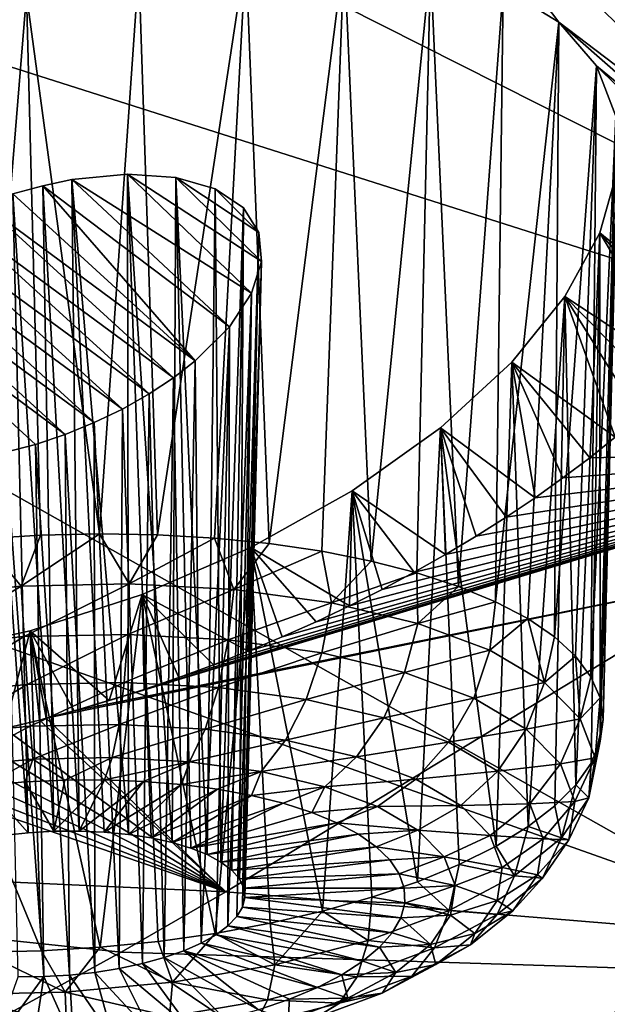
# Model space of a CAD drawing. Header units: metres. Extents: x -90 to 304, y -90 to 74.
# Tile 524 of 570: x 280.78 to 282.28, y 11.29 to 13.8. Entities that reach past the tile are written whole.
import ezdxf

# ---------------------------------------------------------------- set-up
doc = ezdxf.new("R2010")
doc.units = ezdxf.units.M
doc.layers.add('solid_21662050_350', color=7, linetype='CONTINUOUS')

msp = doc.modelspace()

# ---------------------------------------------------------------- linework, layer by layer
at = {"layer": 'solid_21662050_350'}
for points in [[(277.237579, 16.038656, 194.363098), (276.348846, 15.082067, 197.021774), (283.891937, 12.680805, 197.314789)], [(277.237579, 16.038656, 194.363098), (283.891937, 12.680805, 197.314789), (284.863373, 13.865532, 194.022339)], [(276.348846, 15.082067, 197.021774), (275.246063, 14.151441, 199.608353), (282.648102, 11.525713, 200.524902)], [(276.348846, 15.082067, 197.021774), (282.648102, 11.525713, 200.524902), (283.891937, 12.680805, 197.314789)], [(282.852753, 13.459051, 151.537323), (281.738556, 14.343284, 149.494156), (282.033661, 14.336705, 149.678223)], [(282.835419, 13.409899, 151.604767), (281.738556, 14.343284, 149.494156), (282.852753, 13.459051, 151.537323)], [(282.814789, 13.36022, 151.671204), (281.738556, 14.343284, 149.494156), (282.835419, 13.409899, 151.604767)], [(282.790833, 13.309933, 151.73674), (281.738556, 14.343284, 149.494156), (282.814789, 13.36022, 151.671204)], [(282.156097, 13.79191, 150.596725), (281.738556, 14.343284, 149.494156), (282.790833, 13.309933, 151.73674)], [(282.156097, 13.79191, 150.596725), (282.014069, 13.879514, 150.375687), (281.738556, 14.343284, 149.494156)], [(282.889862, 13.691449, 151.193207), (282.033661, 14.336705, 149.678223), (282.290039, 14.2958, 149.893417)], [(282.889008, 13.648658, 151.259949), (282.033661, 14.336705, 149.678223), (282.889862, 13.691449, 151.193207)], [(282.884979, 13.603325, 151.328903), (282.033661, 14.336705, 149.678223), (282.889008, 13.648658, 151.259949)], [(282.877625, 13.55617, 151.398804), (282.033661, 14.336705, 149.678223), (282.884979, 13.603325, 151.328903)], [(282.866882, 13.507977, 151.46843), (282.033661, 14.336705, 149.678223), (282.877625, 13.55617, 151.398804)], [(282.852753, 13.459051, 151.537323), (282.033661, 14.336705, 149.678223), (282.866882, 13.507977, 151.46843)], [(275.246063, 14.151441, 199.608353), (273.935791, 13.252258, 202.10759), (281.139526, 10.40743, 203.632797)], [(275.246063, 14.151441, 199.608353), (281.139526, 10.40743, 203.632797), (282.648102, 11.525713, 200.524902)], [(280.510895, 13.762985, 149.689606), (280.392334, 14.018395, 149.221786), (280.799713, 13.862007, 149.698273)], [(281.085876, 13.930286, 149.755447), (281.358734, 13.966018, 149.857285), (281.133575, 12.484353, 149.292389)], [(281.358734, 13.966018, 149.857285), (281.278473, 12.476124, 149.330826), (281.133575, 12.484353, 149.292389)], [(281.358734, 13.966018, 149.857285), (281.418549, 12.462167, 149.383057), (281.278473, 12.476124, 149.330826)], [(281.358734, 13.966018, 149.857285), (281.6091, 13.968861, 149.998535), (281.418549, 12.462167, 149.383057)], [(281.6091, 13.968861, 149.998535), (281.552246, 12.442636, 149.448547), (281.418549, 12.462167, 149.383057)], [(281.6091, 13.968861, 149.998535), (281.67807, 12.417747, 149.52655), (281.552246, 12.442636, 149.448547)], [(281.6091, 13.968861, 149.998535), (281.82959, 13.939534, 150.17337), (281.67807, 12.417747, 149.52655)], [(281.82959, 13.939534, 150.17337), (281.794708, 12.387769, 149.616211), (281.67807, 12.417747, 149.52655)], [(281.82959, 13.939534, 150.17337), (281.900848, 12.353033, 149.716568), (281.794708, 12.387769, 149.616211)], [(281.82959, 13.939534, 150.17337), (282.014069, 13.879514, 150.375687), (281.900848, 12.353033, 149.716568)], [(280.799713, 13.862007, 149.698273), (281.085876, 13.930286, 149.755447), (280.985413, 12.486767, 149.268188)], [(281.085876, 13.930286, 149.755447), (281.133575, 12.484353, 149.292389), (280.985413, 12.486767, 149.268188)], [(280.510895, 13.762985, 149.689606), (280.799713, 13.862007, 149.698273), (280.685852, 12.4741, 149.263397)], [(280.799713, 13.862007, 149.698273), (280.835632, 12.483336, 149.258499), (280.685852, 12.4741, 149.263397)], [(280.799713, 13.862007, 149.698273), (280.985413, 12.486767, 149.268188), (280.835632, 12.483336, 149.258499)], [(282.014069, 13.879514, 150.375687), (281.995331, 12.313919, 149.826508), (281.900848, 12.353033, 149.716568)], [(282.156097, 13.79191, 150.596725), (281.995331, 12.313919, 149.826508), (282.014069, 13.879514, 150.375687)], [(282.156097, 13.79191, 150.596725), (282.077118, 12.270855, 149.944824), (281.995331, 12.313919, 149.826508)], [(282.156097, 13.79191, 150.596725), (282.145294, 12.224314, 150.070236), (282.077118, 12.270855, 149.944824)], [(282.156097, 13.79191, 150.596725), (282.252319, 13.680804, 150.828186), (282.145294, 12.224314, 150.070236)], [(282.156097, 13.79191, 150.596725), (282.790833, 13.309933, 151.73674), (282.763428, 13.258959, 151.801468)], [(282.156097, 13.79191, 150.596725), (282.763428, 13.258959, 151.801468), (282.252319, 13.680804, 150.828186)], [(282.252319, 13.680804, 150.828186), (282.199158, 12.174805, 150.20134), (282.145294, 12.224314, 150.070236)], [(282.252319, 13.680804, 150.828186), (282.238098, 12.122869, 150.336731), (282.199158, 12.174805, 150.20134)], [(282.252319, 13.680804, 150.828186), (282.301178, 13.551761, 151.060577), (282.238098, 12.122869, 150.336731)], [(282.252319, 13.680804, 150.828186), (282.763428, 13.258959, 151.801468), (282.732605, 13.207451, 151.865143)], [(282.252319, 13.680804, 150.828186), (282.732605, 13.207451, 151.865143), (282.301178, 13.551761, 151.060577)], [(282.301178, 13.551761, 151.060577), (282.261658, 12.069078, 150.474915), (282.238098, 12.122869, 150.336731)], [(282.301178, 13.551761, 151.060577), (282.269623, 12.014021, 150.614365), (282.261658, 12.069078, 150.474915)], [(282.301178, 13.551761, 151.060577), (282.303741, 13.408623, 151.288773), (282.269623, 12.014021, 150.614365)], [(282.303741, 13.408623, 151.288773), (282.574982, 12.997706, 152.106949), (282.260712, 13.254487, 151.50856)], [(282.303741, 13.408623, 151.288773), (282.260712, 13.254487, 151.50856), (282.261871, 11.958299, 150.753571)], [(282.303741, 13.408623, 151.288773), (282.261871, 11.958299, 150.753571), (282.269623, 12.014021, 150.614365)], [(280.915741, 13.39024, 150.510208), (280.841095, 13.374863, 150.492126), (280.934387, 11.729286, 149.970795)], [(280.915741, 13.39024, 150.510208), (281.317383, 13.01512, 151.341354), (280.841095, 13.374863, 150.492126)], [(281.056763, 13.404228, 150.568604), (280.915741, 13.39024, 150.510208), (281.059448, 11.720879, 150.007248)], [(281.056763, 13.404228, 150.568604), (281.373474, 13.100826, 151.235794), (280.915741, 13.39024, 150.510208)], [(280.915741, 13.39024, 150.510208), (280.934387, 11.729286, 149.970795), (280.998138, 11.726649, 149.985229)], [(280.915741, 13.39024, 150.510208), (280.998138, 11.726649, 149.985229), (281.059448, 11.720879, 150.007248)], [(280.915741, 13.39024, 150.510208), (281.373474, 13.100826, 151.235794), (281.317383, 13.01512, 151.341354)], [(281.056763, 13.404228, 150.568604), (281.059448, 11.720879, 150.007248), (281.11731, 11.712071, 150.036469)], [(281.056763, 13.404228, 150.568604), (281.11731, 11.712071, 150.036469), (281.170685, 11.700385, 150.072403)], [(281.180511, 13.396009, 150.652725), (281.056763, 13.404228, 150.568604), (281.170685, 11.700385, 150.072403)], [(281.056763, 13.404228, 150.568604), (281.398224, 13.181713, 151.120346), (281.373474, 13.100826, 151.235794)], [(281.180511, 13.396009, 150.652725), (281.398224, 13.181713, 151.120346), (281.056763, 13.404228, 150.568604)], [(281.180511, 13.396009, 150.652725), (281.170685, 11.700385, 150.072403), (281.218689, 11.686011, 150.114426)], [(281.180511, 13.396009, 150.652725), (281.218689, 11.686011, 150.114426), (281.260498, 11.669202, 150.161819)], [(281.180511, 13.396009, 150.652725), (281.260498, 11.669202, 150.161819), (281.280823, 13.366632, 150.757248)], [(281.180511, 13.396009, 150.652725), (281.280823, 13.366632, 150.757248), (281.391541, 13.255144, 150.999008)], [(281.180511, 13.396009, 150.652725), (281.391541, 13.255144, 150.999008), (281.398224, 13.181713, 151.120346)], [(280.841095, 13.374863, 150.492126), (280.765198, 13.354047, 150.482117), (280.869324, 11.728746, 149.964188)], [(280.841095, 13.374863, 150.492126), (281.229889, 12.92782, 151.431885), (280.765198, 13.354047, 150.482117)], [(280.841095, 13.374863, 150.492126), (280.869324, 11.728746, 149.964188), (280.934387, 11.729286, 149.970795)], [(280.841095, 13.374863, 150.492126), (281.317383, 13.01512, 151.341354), (281.229889, 12.92782, 151.431885)], [(281.280823, 13.366632, 150.757248), (281.260498, 11.669202, 150.161819), (281.29541, 11.650242, 150.213776)], [(281.352448, 13.318215, 150.875717), (281.280823, 13.366632, 150.757248), (281.29541, 11.650242, 150.213776)], [(281.391541, 13.255144, 150.999008), (281.280823, 13.366632, 150.757248), (281.352448, 13.318215, 150.875717)], [(280.765198, 13.354047, 150.482117), (280.689331, 13.32806, 150.48053), (280.804047, 11.725038, 149.96553)], [(280.765198, 13.354047, 150.482117), (281.229889, 12.92782, 151.431885), (280.689331, 13.32806, 150.48053)], [(280.765198, 13.354047, 150.482117), (280.804047, 11.725038, 149.96553), (280.869324, 11.728746, 149.964188)], [(280.689331, 13.32806, 150.48053), (281.174561, 12.884921, 151.469513), (280.614685, 13.297217, 150.487518)], [(280.689331, 13.32806, 150.48053), (280.739655, 11.718222, 149.974792), (280.804047, 11.725038, 149.96553)], [(280.689331, 13.32806, 150.48053), (281.229889, 12.92782, 151.431885), (281.174561, 12.884921, 151.469513)], [(281.352448, 13.318215, 150.875717), (281.29541, 11.650242, 150.213776), (281.322815, 11.629455, 150.269409)], [(281.352448, 13.318215, 150.875717), (281.322815, 11.629455, 150.269409), (281.342224, 11.607203, 150.327759)], [(281.391541, 13.255144, 150.999008), (281.352448, 13.318215, 150.875717), (281.342224, 11.607203, 150.327759)], [(280.614685, 13.297217, 150.487518), (281.112213, 12.843683, 151.500595), (280.542755, 13.262071, 150.503067)], [(280.614685, 13.297217, 150.487518), (281.174561, 12.884921, 151.469513), (281.112213, 12.843683, 151.500595)], [(280.542755, 13.262071, 150.503067), (281.044312, 12.805279, 151.524094), (280.475281, 13.223518, 150.526794)], [(280.542755, 13.262071, 150.503067), (281.112213, 12.843683, 151.500595), (281.044312, 12.805279, 151.524094)], [(273.935791, 13.252258, 202.10759), (279.375671, 9.332899, 206.619156), (281.139526, 10.40743, 203.632797)], [(281.391541, 13.255144, 150.999008), (281.342224, 11.607203, 150.327759), (281.353333, 11.583853, 150.387848)], [(281.391541, 13.255144, 150.999008), (281.353333, 11.583853, 150.387848), (281.355957, 11.55982, 150.448608)], [(281.398224, 13.181713, 151.120346), (281.391541, 13.255144, 150.999008), (281.355957, 11.55982, 150.448608)], [(282.260712, 13.254487, 151.50856), (282.475311, 12.891581, 152.218582), (282.171875, 13.092209, 151.715698)], [(282.260712, 13.254487, 151.50856), (282.171875, 13.092209, 151.715698), (282.199829, 11.847306, 151.025131)], [(282.260712, 13.254487, 151.50856), (282.199829, 11.847306, 151.025131), (282.238525, 11.902523, 150.890991)], [(282.260712, 13.254487, 151.50856), (282.238525, 11.902523, 150.890991), (282.261871, 11.958299, 150.753571)], [(282.260712, 13.254487, 151.50856), (282.574982, 12.997706, 152.106949), (282.526855, 12.94466, 152.163666)], [(282.260712, 13.254487, 151.50856), (282.526855, 12.94466, 152.163666), (282.475311, 12.891581, 152.218582)], [(280.475281, 13.223518, 150.526794), (280.972534, 12.770712, 151.539307), (280.41391, 13.18266, 150.557785)], [(280.475281, 13.223518, 150.526794), (281.044312, 12.805279, 151.524094), (280.972534, 12.770712, 151.539307)], [(280.41391, 13.18266, 150.557785), (280.898224, 12.740561, 151.546051), (280.359528, 13.140433, 150.595062)], [(280.41391, 13.18266, 150.557785), (280.972534, 12.770712, 151.539307), (280.898224, 12.740561, 151.546051)], [(281.398224, 13.181713, 151.120346), (281.355957, 11.55982, 150.448608), (281.350037, 11.535508, 150.509033)], [(281.373474, 13.100826, 151.235794), (281.398224, 13.181713, 151.120346), (281.350037, 11.535508, 150.509033)], [(280.359528, 13.140433, 150.595062), (280.898224, 12.740561, 151.546051), (280.822693, 12.71528, 151.544327)], [(280.359528, 13.140433, 150.595062), (280.822693, 12.71528, 151.544327), (280.747162, 12.695174, 151.534317)], [(281.373474, 13.100826, 151.235794), (281.335663, 11.511333, 150.568085), (281.31308, 11.48771, 150.624741)], [(281.317383, 13.01512, 151.341354), (281.373474, 13.100826, 151.235794), (281.31308, 11.48771, 150.624741)], [(281.373474, 13.100826, 151.235794), (281.350037, 11.535508, 150.509033), (281.335663, 11.511333, 150.568085)], [(282.171875, 13.092209, 151.715698), (282.300293, 12.733322, 152.370926), (282.036652, 12.925129, 151.904892)], [(282.171875, 13.092209, 151.715698), (282.036652, 12.925129, 151.904892), (282.078186, 11.740952, 151.277756)], [(282.171875, 13.092209, 151.715698), (282.078186, 11.740952, 151.277756), (282.146179, 11.793251, 151.154526)], [(282.171875, 13.092209, 151.715698), (282.146179, 11.793251, 151.154526), (282.199829, 11.847306, 151.025131)], [(282.171875, 13.092209, 151.715698), (282.475311, 12.891581, 152.218582), (282.42038, 12.838624, 152.2715)], [(282.171875, 13.092209, 151.715698), (282.42038, 12.838624, 152.2715), (282.362061, 12.785849, 152.322311)], [(282.171875, 13.092209, 151.715698), (282.362061, 12.785849, 152.322311), (282.300293, 12.733322, 152.370926)], [(281.229889, 12.92782, 151.431885), (281.317383, 13.01512, 151.341354), (281.245056, 11.443714, 150.727066)], [(281.317383, 13.01512, 151.341354), (281.282715, 11.465035, 150.678055), (281.245056, 11.443714, 150.727066)], [(281.317383, 13.01512, 151.341354), (281.31308, 11.48771, 150.624741), (281.282715, 11.465035, 150.678055)], [(281.174561, 12.884921, 151.469513), (281.229889, 12.92782, 151.431885), (281.200714, 11.424095, 150.770981)], [(281.229889, 12.92782, 151.431885), (281.245056, 11.443714, 150.727066), (281.200714, 11.424095, 150.770981)], [(282.036652, 12.925129, 151.904892), (282.095764, 12.578968, 152.501526), (281.854828, 12.75769, 152.069366)], [(282.036652, 12.925129, 151.904892), (281.854828, 12.75769, 152.069366), (281.996582, 11.69098, 151.393448)], [(282.036652, 12.925129, 151.904892), (281.996582, 11.69098, 151.393448), (282.078186, 11.740952, 151.277756)], [(282.036652, 12.925129, 151.904892), (282.300293, 12.733322, 152.370926), (282.235168, 12.681167, 152.417175)], [(282.036652, 12.925129, 151.904892), (282.235168, 12.681167, 152.417175), (282.166931, 12.62966, 152.46077)], [(282.036652, 12.925129, 151.904892), (282.166931, 12.62966, 152.46077), (282.095764, 12.578968, 152.501526)], [(281.112213, 12.843683, 151.500595), (281.174561, 12.884921, 151.469513), (281.150513, 11.406521, 150.809052)], [(281.174561, 12.884921, 151.469513), (281.200714, 11.424095, 150.770981), (281.150513, 11.406521, 150.809052)], [(281.044312, 12.805279, 151.524094), (281.112213, 12.843683, 151.500595), (281.095306, 11.391292, 150.840591)], [(281.112213, 12.843683, 151.500595), (281.150513, 11.406521, 150.809052), (281.095306, 11.391292, 150.840591)], [(280.972534, 12.770712, 151.539307), (281.044312, 12.805279, 151.524094), (281.03598, 11.378667, 150.865082)], [(281.044312, 12.805279, 151.524094), (281.095306, 11.391292, 150.840591), (281.03598, 11.378667, 150.865082)], [(280.898224, 12.740561, 151.546051), (280.972534, 12.770712, 151.539307), (280.973602, 11.368865, 150.882111)], [(280.972534, 12.770712, 151.539307), (281.03598, 11.378667, 150.865082), (280.973602, 11.368865, 150.882111)], [(281.854828, 12.75769, 152.069366), (281.867859, 12.434292, 152.604782), (281.629395, 12.596766, 152.200089)], [(281.854828, 12.75769, 152.069366), (281.629395, 12.596766, 152.200089), (281.796295, 11.600179, 151.597321)], [(281.854828, 12.75769, 152.069366), (281.796295, 11.600179, 151.597321), (281.902283, 11.643884, 151.500366)], [(281.854828, 12.75769, 152.069366), (282.095764, 12.578968, 152.501526), (282.022034, 12.529399, 152.5392)], [(281.854828, 12.75769, 152.069366), (282.022034, 12.529399, 152.5392), (281.945984, 12.481121, 152.573654)], [(281.854828, 12.75769, 152.069366), (281.945984, 12.481121, 152.573654), (281.867859, 12.434292, 152.604782)], [(281.854828, 12.75769, 152.069366), (281.902283, 11.643884, 151.500366), (281.996582, 11.69098, 151.393448)], [(280.822693, 12.71528, 151.544327), (280.898224, 12.740561, 151.546051), (280.90921, 11.362049, 150.891373)], [(280.898224, 12.740561, 151.546051), (280.973602, 11.368865, 150.882111), (280.90921, 11.362049, 150.891373)], [(282.235168, 12.681167, 152.417175), (282.300293, 12.733322, 152.370926), (283.133606, 12.702098, 152.921753)], [(280.747162, 12.695174, 151.534317), (280.822693, 12.71528, 151.544327), (280.843933, 11.35834, 150.892715)], [(280.822693, 12.71528, 151.544327), (280.90921, 11.362049, 150.891373), (280.843933, 11.35834, 150.892715)], [(280.747162, 12.695174, 151.534317), (280.843933, 11.35834, 150.892715), (280.77887, 11.3578, 150.886108)], [(280.9216, 12.036163, 152.71843), (283.133606, 12.702098, 152.921753), (282.636749, 12.382237, 153.145416)], [(280.9216, 12.036163, 152.71843), (281.010712, 12.062231, 152.725632), (283.133606, 12.702098, 152.921753)], [(281.010712, 12.062231, 152.725632), (281.09964, 12.090439, 152.72934), (283.133606, 12.702098, 152.921753)], [(281.09964, 12.090439, 152.72934), (281.188324, 12.120777, 152.729568), (283.133606, 12.702098, 152.921753)], [(281.188324, 12.120777, 152.729568), (281.276672, 12.153243, 152.726273), (283.133606, 12.702098, 152.921753)], [(281.276672, 12.153243, 152.726273), (281.364441, 12.187779, 152.719437), (283.133606, 12.702098, 152.921753)], [(281.364441, 12.187779, 152.719437), (281.451538, 12.224349, 152.709076), (283.133606, 12.702098, 152.921753)], [(281.451538, 12.224349, 152.709076), (281.53772, 12.262869, 152.695145), (283.133606, 12.702098, 152.921753)], [(281.53772, 12.262869, 152.695145), (281.62265, 12.303216, 152.677734), (283.133606, 12.702098, 152.921753)], [(281.62265, 12.303216, 152.677734), (281.706146, 12.345316, 152.656815), (283.133606, 12.702098, 152.921753)], [(281.706146, 12.345316, 152.656815), (281.787903, 12.389014, 152.632507), (283.133606, 12.702098, 152.921753)], [(281.787903, 12.389014, 152.632507), (281.867859, 12.434292, 152.604782), (283.133606, 12.702098, 152.921753)], [(281.867859, 12.434292, 152.604782), (281.945984, 12.481121, 152.573654), (283.133606, 12.702098, 152.921753)], [(281.945984, 12.481121, 152.573654), (282.022034, 12.529399, 152.5392), (283.133606, 12.702098, 152.921753)], [(282.022034, 12.529399, 152.5392), (282.095764, 12.578968, 152.501526), (283.133606, 12.702098, 152.921753)], [(282.095764, 12.578968, 152.501526), (282.166931, 12.62966, 152.46077), (283.133606, 12.702098, 152.921753)], [(282.166931, 12.62966, 152.46077), (282.235168, 12.681167, 152.417175), (283.133606, 12.702098, 152.921753)], [(281.629395, 12.596766, 152.200089), (281.62265, 12.303216, 152.677734), (281.371796, 12.45264, 152.287201)], [(281.629395, 12.596766, 152.200089), (281.371796, 12.45264, 152.287201), (281.554077, 11.524817, 151.757233)], [(281.629395, 12.596766, 152.200089), (281.554077, 11.524817, 151.757233), (281.67981, 11.560344, 151.683258)], [(281.629395, 12.596766, 152.200089), (281.706146, 12.345316, 152.656815), (281.62265, 12.303216, 152.677734)], [(281.629395, 12.596766, 152.200089), (281.867859, 12.434292, 152.604782), (281.787903, 12.389014, 152.632507)], [(281.629395, 12.596766, 152.200089), (281.787903, 12.389014, 152.632507), (281.706146, 12.345316, 152.656815)], [(281.629395, 12.596766, 152.200089), (281.67981, 11.560344, 151.683258), (281.796295, 11.600179, 151.597321)], [(280.786102, 12.353929, 149.235672), (280.685852, 12.4741, 149.263397), (280.835632, 12.483336, 149.258499)], [(280.786102, 12.353929, 149.235672), (280.835632, 12.483336, 149.258499), (280.985413, 12.486767, 149.268188)], [(281.061554, 12.359569, 149.255188), (280.786102, 12.353929, 149.235672), (280.985413, 12.486767, 149.268188)], [(281.061554, 12.359569, 149.255188), (280.985413, 12.486767, 149.268188), (281.133575, 12.484353, 149.292389)], [(281.061554, 12.359569, 149.255188), (281.133575, 12.484353, 149.292389), (281.278473, 12.476124, 149.330826)], [(280.786102, 12.353929, 149.235672), (280.512817, 12.328393, 149.266464), (280.685852, 12.4741, 149.263397)], [(281.328552, 12.345094, 149.32428), (281.061554, 12.359569, 149.255188), (281.278473, 12.476124, 149.330826)], [(281.371796, 12.45264, 152.287201), (281.364441, 12.187779, 152.719437), (281.094696, 12.332319, 152.326324)], [(281.371796, 12.45264, 152.287201), (281.094696, 12.332319, 152.326324), (281.280487, 11.468186, 151.866196)], [(281.328552, 12.345094, 149.32428), (281.278473, 12.476124, 149.330826), (281.418549, 12.462167, 149.383057)], [(281.371796, 12.45264, 152.287201), (281.280487, 11.468186, 151.866196), (281.420471, 11.493984, 151.818436)], [(281.328552, 12.345094, 149.32428), (281.418549, 12.462167, 149.383057), (281.552246, 12.442636, 149.448547)], [(281.371796, 12.45264, 152.287201), (281.451538, 12.224349, 152.709076), (281.364441, 12.187779, 152.719437)], [(281.371796, 12.45264, 152.287201), (281.62265, 12.303216, 152.677734), (281.53772, 12.262869, 152.695145)], [(281.371796, 12.45264, 152.287201), (281.53772, 12.262869, 152.695145), (281.451538, 12.224349, 152.709076)], [(281.371796, 12.45264, 152.287201), (281.420471, 11.493984, 151.818436), (281.554077, 11.524817, 151.757233)], [(281.576904, 12.311062, 149.440262), (281.328552, 12.345094, 149.32428), (281.552246, 12.442636, 149.448547)], [(281.576904, 12.311062, 149.440262), (281.552246, 12.442636, 149.448547), (281.67807, 12.417747, 149.52655)], [(281.576904, 12.311062, 149.440262), (281.67807, 12.417747, 149.52655), (281.794708, 12.387769, 149.616211)], [(280.85022, 12.016852, 152.710175), (282.636749, 12.382237, 153.145416), (281.308044, 11.574668, 153.715073)], [(280.85022, 12.016852, 152.710175), (280.9216, 12.036163, 152.71843), (282.636749, 12.382237, 153.145416)], [(281.308044, 11.574668, 153.715073), (282.636749, 12.382237, 153.145416), (284.49054, 11.311457, 156.106537)], [(281.797028, 12.25878, 149.598679), (281.576904, 12.311062, 149.440262), (281.794708, 12.387769, 149.616211)], [(281.797028, 12.25878, 149.598679), (281.794708, 12.387769, 149.616211), (281.900848, 12.353033, 149.716568)], [(280.531464, 12.200563, 149.275558), (280.512817, 12.328393, 149.266464), (280.786102, 12.353929, 149.235672)], [(280.531464, 12.200563, 149.275558), (280.786102, 12.353929, 149.235672), (280.79364, 12.225062, 149.246017)], [(280.79364, 12.225062, 149.246017), (280.786102, 12.353929, 149.235672), (281.061554, 12.359569, 149.255188)], [(280.79364, 12.225062, 149.246017), (281.061554, 12.359569, 149.255188), (281.057892, 12.230472, 149.264755)], [(281.057892, 12.230472, 149.264755), (281.061554, 12.359569, 149.255188), (281.328552, 12.345094, 149.32428)], [(281.797028, 12.25878, 149.598679), (281.900848, 12.353033, 149.716568), (281.995331, 12.313919, 149.826508)], [(281.094696, 12.332319, 152.326324), (281.010712, 12.062231, 152.725632), (280.809296, 12.239904, 152.316895)], [(281.094696, 12.332319, 152.326324), (280.809296, 12.239904, 152.316895), (280.987518, 11.432765, 151.919434)], [(281.094696, 12.332319, 152.326324), (280.987518, 11.432765, 151.919434), (281.135651, 11.447705, 151.899994)], [(281.094696, 12.332319, 152.326324), (281.09964, 12.090439, 152.72934), (281.010712, 12.062231, 152.725632)], [(281.057892, 12.230472, 149.264755), (281.328552, 12.345094, 149.32428), (281.314056, 12.216586, 149.331024)], [(281.094696, 12.332319, 152.326324), (281.364441, 12.187779, 152.719437), (281.276672, 12.153243, 152.726273)], [(281.094696, 12.332319, 152.326324), (281.276672, 12.153243, 152.726273), (281.188324, 12.120777, 152.729568)], [(281.094696, 12.332319, 152.326324), (281.188324, 12.120777, 152.729568), (281.09964, 12.090439, 152.72934)], [(281.094696, 12.332319, 152.326324), (281.135651, 11.447705, 151.899994), (281.280487, 11.468186, 151.866196)], [(281.314056, 12.216586, 149.331024), (281.328552, 12.345094, 149.32428), (281.576904, 12.311062, 149.440262)], [(281.314056, 12.216586, 149.331024), (281.576904, 12.311062, 149.440262), (281.552307, 12.183938, 149.442291)], [(281.552307, 12.183938, 149.442291), (281.576904, 12.311062, 149.440262), (281.797028, 12.25878, 149.598679)], [(281.797028, 12.25878, 149.598679), (281.995331, 12.313919, 149.826508), (281.980469, 12.190259, 149.793472)], [(281.980469, 12.190259, 149.793472), (281.995331, 12.313919, 149.826508), (282.077118, 12.270855, 149.944824)], [(281.552307, 12.183938, 149.442291), (281.797028, 12.25878, 149.598679), (281.763458, 12.133781, 149.594284)], [(281.763458, 12.133781, 149.594284), (281.797028, 12.25878, 149.598679), (281.980469, 12.190259, 149.793472)], [(282.120148, 12.10813, 150.017136), (281.980469, 12.190259, 149.793472), (282.077118, 12.270855, 149.944824)], [(282.120148, 12.10813, 150.017136), (282.077118, 12.270855, 149.944824), (282.145294, 12.224314, 150.070236)], [(280.809296, 12.239904, 152.316895), (280.744019, 11.99071, 152.693802), (280.526672, 12.177946, 152.260406)], [(280.809296, 12.239904, 152.316895), (280.526672, 12.177946, 152.260406), (280.837738, 11.423529, 151.924347)], [(280.809296, 12.239904, 152.316895), (280.832611, 12.012303, 152.707794), (280.744019, 11.99071, 152.693802)], [(280.79364, 12.225062, 149.246017), (281.057892, 12.230472, 149.264755), (280.801422, 12.103209, 149.289169)], [(281.057892, 12.230472, 149.264755), (281.049042, 12.108279, 149.306717), (280.801422, 12.103209, 149.289169)], [(280.809296, 12.239904, 152.316895), (281.010712, 12.062231, 152.725632), (280.9216, 12.036163, 152.71843)], [(280.809296, 12.239904, 152.316895), (280.9216, 12.036163, 152.71843), (280.85022, 12.016852, 152.710175)], [(280.809296, 12.239904, 152.316895), (280.85022, 12.016852, 152.710175), (280.832611, 12.012303, 152.707794)], [(280.809296, 12.239904, 152.316895), (280.837738, 11.423529, 151.924347), (280.987518, 11.432765, 151.919434)], [(281.057892, 12.230472, 149.264755), (281.314056, 12.216586, 149.331024), (281.049042, 12.108279, 149.306717)], [(280.531464, 12.200563, 149.275558), (280.79364, 12.225062, 149.246017), (280.555786, 12.080256, 149.316849)], [(280.79364, 12.225062, 149.246017), (280.801422, 12.103209, 149.289169), (280.555786, 12.080256, 149.316849)], [(281.314056, 12.216586, 149.331024), (281.289063, 12.095268, 149.368805), (281.049042, 12.108279, 149.306717)], [(281.314056, 12.216586, 149.331024), (281.552307, 12.183938, 149.442291), (281.289063, 12.095268, 149.368805)], [(282.120148, 12.10813, 150.017136), (282.145294, 12.224314, 150.070236), (282.199158, 12.174805, 150.20134)], [(280.526672, 12.177946, 152.260406), (280.687958, 11.420098, 151.914642), (280.837738, 11.423529, 151.924347)], [(281.552307, 12.183938, 149.442291), (281.512299, 12.064677, 149.473068), (281.289063, 12.095268, 149.368805)], [(281.552307, 12.183938, 149.442291), (281.763458, 12.133781, 149.594284), (281.512299, 12.064677, 149.473068)], [(281.763458, 12.133781, 149.594284), (281.980469, 12.190259, 149.793472), (281.939423, 12.068045, 149.781143)], [(281.939423, 12.068045, 149.781143), (281.980469, 12.190259, 149.793472), (282.120148, 12.10813, 150.017136)], [(282.210754, 12.015549, 150.261078), (282.120148, 12.10813, 150.017136), (282.199158, 12.174805, 150.20134)], [(282.210754, 12.015549, 150.261078), (282.199158, 12.174805, 150.20134), (282.238098, 12.122869, 150.336731)], [(281.763458, 12.133781, 149.594284), (281.710144, 12.017682, 149.615479), (281.512299, 12.064677, 149.473068)], [(281.763458, 12.133781, 149.594284), (281.939423, 12.068045, 149.781143), (281.710144, 12.017682, 149.615479)], [(280.555786, 12.080256, 149.316849), (280.801422, 12.103209, 149.289169), (280.584167, 11.975538, 149.387543)], [(280.801422, 12.103209, 149.289169), (280.80899, 11.996547, 149.362213), (280.584167, 11.975538, 149.387543)], [(280.801422, 12.103209, 149.289169), (281.049042, 12.108279, 149.306717), (280.80899, 11.996547, 149.362213)], [(281.049042, 12.108279, 149.306717), (281.035614, 12.001185, 149.378281), (280.80899, 11.996547, 149.362213)], [(281.049042, 12.108279, 149.306717), (281.289063, 12.095268, 149.368805), (281.035614, 12.001185, 149.378281)], [(282.073456, 11.989254, 149.995712), (281.939423, 12.068045, 149.781143), (282.120148, 12.10813, 150.017136)], [(282.073456, 11.989254, 149.995712), (282.120148, 12.10813, 150.017136), (282.210754, 12.015549, 150.261078)], [(282.210754, 12.015549, 150.261078), (282.238098, 12.122869, 150.336731), (282.261658, 12.069078, 150.474915)], [(281.289063, 12.095268, 149.368805), (281.25528, 11.989278, 149.435104), (281.035614, 12.001185, 149.378281)], [(281.289063, 12.095268, 149.368805), (281.512299, 12.064677, 149.473068), (281.25528, 11.989278, 149.435104)], [(281.512299, 12.064677, 149.473068), (281.459595, 11.961281, 149.530518), (281.25528, 11.989278, 149.435104)], [(281.512299, 12.064677, 149.473068), (281.710144, 12.017682, 149.615479), (281.459595, 11.961281, 149.530518)], [(281.710144, 12.017682, 149.615479), (281.939423, 12.068045, 149.781143), (281.875031, 11.956088, 149.790573)], [(282.073456, 11.989254, 149.995712), (281.875031, 11.956088, 149.790573), (281.939423, 12.068045, 149.781143)], [(282.248749, 11.916076, 150.515915), (282.210754, 12.015549, 150.261078), (282.261658, 12.069078, 150.474915)], [(282.248749, 11.916076, 150.515915), (282.261658, 12.069078, 150.474915), (282.269623, 12.014021, 150.614365)], [(280.744019, 11.99071, 152.693802), (280.832611, 12.012303, 152.707794), (281.308044, 11.574668, 153.715073)], [(280.80899, 11.996547, 149.362213), (281.035614, 12.001185, 149.378281), (280.815796, 11.912228, 149.460266)], [(281.035614, 12.001185, 149.378281), (281.018494, 11.916377, 149.47464), (280.815796, 11.912228, 149.460266)], [(280.832611, 12.012303, 152.707794), (280.85022, 12.016852, 152.710175), (281.308044, 11.574668, 153.715073)], [(281.035614, 12.001185, 149.378281), (281.25528, 11.989278, 149.435104), (281.018494, 11.916377, 149.47464)], [(281.710144, 12.017682, 149.615479), (281.640656, 11.91827, 149.660858), (281.459595, 11.961281, 149.530518)], [(281.710144, 12.017682, 149.615479), (281.875031, 11.956088, 149.790573), (281.640656, 11.91827, 149.660858)], [(282.073456, 11.989254, 149.995712), (282.210754, 12.015549, 150.261078), (282.16037, 11.900437, 150.229736)], [(282.16037, 11.900437, 150.229736), (282.210754, 12.015549, 150.261078), (282.248749, 11.916076, 150.515915)], [(282.248749, 11.916076, 150.515915), (282.269623, 12.014021, 150.614365), (282.261871, 11.958299, 150.753571)], [(280.584167, 11.975538, 149.387543), (280.80899, 11.996547, 149.362213), (280.614716, 11.893436, 149.482925)], [(280.80899, 11.996547, 149.362213), (280.815796, 11.912228, 149.460266), (280.614716, 11.893436, 149.482925)], [(280.656158, 11.971436, 152.676514), (280.744019, 11.99071, 152.693802), (281.308044, 11.574668, 153.715073)], [(281.25528, 11.989278, 149.435104), (281.214966, 11.905726, 149.525467), (281.018494, 11.916377, 149.47464)], [(281.25528, 11.989278, 149.435104), (281.459595, 11.961281, 149.530518), (281.214966, 11.905726, 149.525467)], [(282.073456, 11.989254, 149.995712), (282.00061, 11.882262, 149.991623), (281.875031, 11.956088, 149.790573)], [(282.073456, 11.989254, 149.995712), (282.16037, 11.900437, 150.229736), (282.00061, 11.882262, 149.991623)], [(280.483307, 11.939854, 152.63237), (280.569244, 11.954488, 152.656036), (281.308044, 11.574668, 153.715073)], [(280.569244, 11.954488, 152.656036), (280.656158, 11.971436, 152.676514), (281.308044, 11.574668, 153.715073)], [(281.459595, 11.961281, 149.530518), (281.397705, 11.880685, 149.610809), (281.214966, 11.905726, 149.525467)], [(281.459595, 11.961281, 149.530518), (281.640656, 11.91827, 149.660858), (281.397705, 11.880685, 149.610809)], [(281.640656, 11.91827, 149.660858), (281.875031, 11.956088, 149.790573), (281.791565, 11.861898, 149.821106)], [(282.00061, 11.882262, 149.991623), (281.791565, 11.861898, 149.821106), (281.875031, 11.956088, 149.790573)], [(282.232697, 11.813532, 150.771866), (282.261871, 11.958299, 150.753571), (282.238525, 11.902523, 150.890991)], [(282.232697, 11.813532, 150.771866), (282.248749, 11.916076, 150.515915), (282.261871, 11.958299, 150.753571)], [(280.314423, 11.917457, 152.575653), (280.398407, 11.927522, 152.605576), (281.308044, 11.574668, 153.715073)], [(280.398407, 11.927522, 152.605576), (280.483307, 11.939854, 152.63237), (281.308044, 11.574668, 153.715073)], [(278.297119, 11.711444, 151.832794), (280.314423, 11.917457, 152.575653), (281.308044, 11.574668, 153.715073)], [(280.614716, 11.893436, 149.482925), (280.815796, 11.912228, 149.460266), (280.695099, 11.845478, 149.587509)], [(280.815796, 11.912228, 149.460266), (280.79599, 11.854375, 149.577484), (280.695099, 11.845478, 149.587509)], [(280.815796, 11.912228, 149.460266), (280.897675, 11.859096, 149.578049), (280.79599, 11.854375, 149.577484)], [(280.815796, 11.912228, 149.460266), (281.018494, 11.916377, 149.47464), (280.897675, 11.859096, 149.578049)], [(281.018494, 11.916377, 149.47464), (280.99884, 11.859583, 149.589203), (280.897675, 11.859096, 149.578049)], [(281.018494, 11.916377, 149.47464), (281.214966, 11.905726, 149.525467), (280.99884, 11.859583, 149.589203)], [(281.214966, 11.905726, 149.525467), (281.098236, 11.855829, 149.610809), (280.99884, 11.859583, 149.589203)], [(281.214966, 11.905726, 149.525467), (281.194611, 11.847882, 149.642593), (281.098236, 11.855829, 149.610809)], [(281.214966, 11.905726, 149.525467), (281.397705, 11.880685, 149.610809), (281.194611, 11.847882, 149.642593)], [(281.640656, 11.91827, 149.660858), (281.559662, 11.842215, 149.727386), (281.397705, 11.880685, 149.610809)], [(281.640656, 11.91827, 149.660858), (281.791565, 11.861898, 149.821106), (281.559662, 11.842215, 149.727386)], [(282.16037, 11.900437, 150.229736), (282.082031, 11.799043, 150.210892), (282.00061, 11.882262, 149.991623)], [(282.16037, 11.900437, 150.229736), (282.196808, 11.805007, 150.474228), (282.082031, 11.799043, 150.210892)], [(282.16037, 11.900437, 150.229736), (282.248749, 11.916076, 150.515915), (282.196808, 11.805007, 150.474228)], [(282.196808, 11.805007, 150.474228), (282.248749, 11.916076, 150.515915), (282.232697, 11.813532, 150.771866)], [(282.232697, 11.813532, 150.771866), (282.238525, 11.902523, 150.890991), (282.199829, 11.847306, 151.025131)], [(281.397705, 11.880685, 149.610809), (281.286774, 11.835842, 149.684143), (281.194611, 11.847882, 149.642593)], [(281.397705, 11.880685, 149.610809), (281.373505, 11.81986, 149.734955), (281.286774, 11.835842, 149.684143)], [(281.397705, 11.880685, 149.610809), (281.559662, 11.842215, 149.727386), (281.373505, 11.81986, 149.734955)], [(282.00061, 11.882262, 149.991623), (281.906494, 11.794332, 150.005112), (281.791565, 11.861898, 149.821106)], [(282.00061, 11.882262, 149.991623), (282.082031, 11.799043, 150.210892), (281.906494, 11.794332, 150.005112)], [(280.804047, 11.725038, 149.96553), (280.695099, 11.845478, 149.587509), (280.79599, 11.854375, 149.577484)], [(280.869324, 11.728746, 149.964188), (280.79599, 11.854375, 149.577484), (280.897675, 11.859096, 149.578049)], [(280.869324, 11.728746, 149.964188), (280.804047, 11.725038, 149.96553), (280.79599, 11.854375, 149.577484)], [(280.869324, 11.728746, 149.964188), (280.897675, 11.859096, 149.578049), (280.99884, 11.859583, 149.589203)], [(280.934387, 11.729286, 149.970795), (280.869324, 11.728746, 149.964188), (280.99884, 11.859583, 149.589203)], [(280.934387, 11.729286, 149.970795), (280.99884, 11.859583, 149.589203), (281.098236, 11.855829, 149.610809)], [(280.998138, 11.726649, 149.985229), (280.934387, 11.729286, 149.970795), (281.098236, 11.855829, 149.610809)], [(280.998138, 11.726649, 149.985229), (281.098236, 11.855829, 149.610809), (281.194611, 11.847882, 149.642593)], [(281.559662, 11.842215, 149.727386), (281.791565, 11.861898, 149.821106), (281.694641, 11.791794, 149.870712)], [(281.906494, 11.794332, 150.005112), (281.694641, 11.791794, 149.870712), (281.791565, 11.861898, 149.821106)], [(280.804047, 11.725038, 149.96553), (280.739655, 11.718222, 149.974792), (280.695099, 11.845478, 149.587509)], [(281.059448, 11.720879, 150.007248), (280.998138, 11.726649, 149.985229), (281.194611, 11.847882, 149.642593)], [(281.059448, 11.720879, 150.007248), (281.194611, 11.847882, 149.642593), (281.286774, 11.835842, 149.684143)], [(281.11731, 11.712071, 150.036469), (281.059448, 11.720879, 150.007248), (281.286774, 11.835842, 149.684143)], [(281.11731, 11.712071, 150.036469), (281.286774, 11.835842, 149.684143), (281.373505, 11.81986, 149.734955)], [(281.559662, 11.842215, 149.727386), (281.453766, 11.800137, 149.794388), (281.373505, 11.81986, 149.734955)], [(281.559662, 11.842215, 149.727386), (281.52652, 11.77692, 149.861679), (281.453766, 11.800137, 149.794388)], [(281.559662, 11.842215, 149.727386), (281.694641, 11.791794, 149.870712), (281.52652, 11.77692, 149.861679)], [(282.163239, 11.711858, 151.019089), (282.199829, 11.847306, 151.025131), (282.146179, 11.793251, 151.154526)], [(282.163239, 11.711858, 151.019089), (282.232697, 11.813532, 150.771866), (282.199829, 11.847306, 151.025131)], [(281.170685, 11.700385, 150.072403), (281.11731, 11.712071, 150.036469), (281.373505, 11.81986, 149.734955)], [(281.170685, 11.700385, 150.072403), (281.373505, 11.81986, 149.734955), (281.453766, 11.800137, 149.794388)], [(281.218689, 11.686011, 150.114426), (281.170685, 11.700385, 150.072403), (281.453766, 11.800137, 149.794388)], [(281.218689, 11.686011, 150.114426), (281.453766, 11.800137, 149.794388), (281.52652, 11.77692, 149.861679)], [(282.196808, 11.805007, 150.474228), (282.116211, 11.709627, 150.439972), (282.082031, 11.799043, 150.210892)], [(282.196808, 11.805007, 150.474228), (282.181427, 11.706632, 150.719772), (282.116211, 11.709627, 150.439972)], [(282.181427, 11.706632, 150.719772), (282.232697, 11.813532, 150.771866), (282.163239, 11.711858, 151.019089)], [(282.196808, 11.805007, 150.474228), (282.232697, 11.813532, 150.771866), (282.181427, 11.706632, 150.719772)], [(281.218689, 11.686011, 150.114426), (281.52652, 11.77692, 149.861679), (281.590851, 11.750504, 149.935989)], [(281.52652, 11.77692, 149.861679), (281.694641, 11.791794, 149.870712), (281.590851, 11.750504, 149.935989)], [(281.694641, 11.791794, 149.870712), (281.797424, 11.73136, 150.035294), (281.590851, 11.750504, 149.935989)], [(281.906494, 11.794332, 150.005112), (281.797424, 11.73136, 150.035294), (281.694641, 11.791794, 149.870712)], [(281.906494, 11.794332, 150.005112), (281.981018, 11.718168, 150.205795), (281.797424, 11.73136, 150.035294)], [(282.082031, 11.799043, 150.210892), (281.981018, 11.718168, 150.205795), (281.906494, 11.794332, 150.005112)], [(282.082031, 11.799043, 150.210892), (282.116211, 11.709627, 150.439972), (281.981018, 11.718168, 150.205795)], [(282.163239, 11.711858, 151.019089), (282.146179, 11.793251, 151.154526), (282.078186, 11.740952, 151.277756)], [(281.260498, 11.669202, 150.161819), (281.218689, 11.686011, 150.114426), (281.590851, 11.750504, 149.935989)], [(281.260498, 11.669202, 150.161819), (281.590851, 11.750504, 149.935989), (281.645996, 11.721218, 150.016403)], [(281.797424, 11.73136, 150.035294), (281.645996, 11.721218, 150.016403), (281.590851, 11.750504, 149.935989)], [(281.797424, 11.73136, 150.035294), (281.691193, 11.689432, 150.101883), (281.645996, 11.721218, 150.016403)], [(281.797424, 11.73136, 150.035294), (281.864105, 11.663238, 150.214798), (281.691193, 11.689432, 150.101883)], [(281.981018, 11.718168, 150.205795), (281.864105, 11.663238, 150.214798), (281.797424, 11.73136, 150.035294)], [(282.042999, 11.614962, 151.248093), (282.078186, 11.740952, 151.277756), (281.996582, 11.69098, 151.393448)], [(282.042999, 11.614962, 151.248093), (282.163239, 11.711858, 151.019089), (282.078186, 11.740952, 151.277756)], [(278.297119, 11.711444, 151.832794), (281.308044, 11.574668, 153.715073), (281.041321, 11.42034, 153.824722)], [(278.297119, 11.711444, 151.832794), (281.041321, 11.42034, 153.824722), (279.434357, 10.541283, 154.452988)], [(281.29541, 11.650242, 150.213776), (281.260498, 11.669202, 150.161819), (281.645996, 11.721218, 150.016403)], [(281.29541, 11.650242, 150.213776), (281.645996, 11.721218, 150.016403), (281.691193, 11.689432, 150.101883)], [(281.981018, 11.718168, 150.205795), (282.012299, 11.636333, 150.415451), (281.864105, 11.663238, 150.214798)], [(282.116211, 11.709627, 150.439972), (282.012299, 11.636333, 150.415451), (281.981018, 11.718168, 150.205795)], [(282.116211, 11.709627, 150.439972), (282.101776, 11.617452, 150.670044), (282.012299, 11.636333, 150.415451)], [(282.114807, 11.609091, 150.95694), (282.163239, 11.711858, 151.019089), (282.042999, 11.614962, 151.248093)], [(282.181427, 11.706632, 150.719772), (282.101776, 11.617452, 150.670044), (282.116211, 11.709627, 150.439972)], [(282.181427, 11.706632, 150.719772), (282.114807, 11.609091, 150.95694), (282.101776, 11.617452, 150.670044)], [(282.181427, 11.706632, 150.719772), (282.163239, 11.711858, 151.019089), (282.114807, 11.609091, 150.95694)], [(281.322815, 11.629455, 150.269409), (281.29541, 11.650242, 150.213776), (281.691193, 11.689432, 150.101883)], [(281.322815, 11.629455, 150.269409), (281.691193, 11.689432, 150.101883), (281.725922, 11.655545, 150.19136)], [(281.864105, 11.663238, 150.214798), (281.725922, 11.655545, 150.19136), (281.691193, 11.689432, 150.101883)], [(282.042999, 11.614962, 151.248093), (281.996582, 11.69098, 151.393448), (281.902283, 11.643884, 151.500366)], [(281.342224, 11.607203, 150.327759), (281.322815, 11.629455, 150.269409), (281.725922, 11.655545, 150.19136)], [(281.342224, 11.607203, 150.327759), (281.725922, 11.655545, 150.19136), (281.749756, 11.619984, 150.283707)], [(281.864105, 11.663238, 150.214798), (281.749756, 11.619984, 150.283707), (281.725922, 11.655545, 150.19136)], [(281.864105, 11.663238, 150.214798), (281.892059, 11.590042, 150.402313), (281.749756, 11.619984, 150.283707)], [(282.012299, 11.636333, 150.415451), (281.892059, 11.590042, 150.402313), (281.864105, 11.663238, 150.214798)], [(281.876648, 11.526566, 151.450073), (281.902283, 11.643884, 151.500366), (281.796295, 11.600179, 151.597321)], [(281.876648, 11.526566, 151.450073), (282.042999, 11.614962, 151.248093), (281.902283, 11.643884, 151.500366)], [(282.012299, 11.636333, 150.415451), (281.999084, 11.551972, 150.626022), (281.892059, 11.590042, 150.402313)], [(282.101776, 11.617452, 150.670044), (281.999084, 11.551972, 150.626022), (282.012299, 11.636333, 150.415451)], [(281.353333, 11.583853, 150.387848), (281.342224, 11.607203, 150.327759), (281.749756, 11.619984, 150.283707)], [(281.353333, 11.583853, 150.387848), (281.749756, 11.619984, 150.283707), (281.762329, 11.583195, 150.377777)], [(281.876648, 11.526566, 151.450073), (281.796295, 11.600179, 151.597321), (281.67981, 11.560344, 151.683258)], [(281.892059, 11.590042, 150.402313), (281.762329, 11.583195, 150.377777), (281.749756, 11.619984, 150.283707)], [(281.999451, 11.516133, 151.176636), (282.042999, 11.614962, 151.248093), (281.876648, 11.526566, 151.450073)], [(282.101776, 11.617452, 150.670044), (282.039337, 11.526057, 150.892273), (281.999084, 11.551972, 150.626022)], [(282.114807, 11.609091, 150.95694), (282.042999, 11.614962, 151.248093), (281.999451, 11.516133, 151.176636)], [(282.114807, 11.609091, 150.95694), (281.999451, 11.516133, 151.176636), (282.039337, 11.526057, 150.892273)], [(282.114807, 11.609091, 150.95694), (282.039337, 11.526057, 150.892273), (282.101776, 11.617452, 150.670044)], [(281.041321, 11.42034, 153.824722), (281.308044, 11.574668, 153.715073), (284.49054, 11.311457, 156.106537)], [(281.355957, 11.55982, 150.448608), (281.353333, 11.583853, 150.387848), (281.762329, 11.583195, 150.377777)], [(281.355957, 11.55982, 150.448608), (281.762329, 11.583195, 150.377777), (281.76355, 11.545642, 150.472382)], [(281.892059, 11.590042, 150.402313), (281.76355, 11.545642, 150.472382), (281.762329, 11.583195, 150.377777)], [(281.892059, 11.590042, 150.402313), (281.880249, 11.514587, 150.590652), (281.76355, 11.545642, 150.472382)], [(281.999084, 11.551972, 150.626022), (281.880249, 11.514587, 150.590652), (281.892059, 11.590042, 150.402313)], [(281.350037, 11.535508, 150.509033), (281.355957, 11.55982, 150.448608), (281.753387, 11.507795, 150.56633)], [(281.355957, 11.55982, 150.448608), (281.76355, 11.545642, 150.472382), (281.753387, 11.507795, 150.56633)], [(281.670532, 11.450068, 151.617249), (281.67981, 11.560344, 151.683258), (281.554077, 11.524817, 151.757233)], [(281.670532, 11.450068, 151.617249), (281.876648, 11.526566, 151.450073), (281.67981, 11.560344, 151.683258)], [(281.999084, 11.551972, 150.626022), (281.941956, 11.468328, 150.829407), (281.880249, 11.514587, 150.590652)], [(282.039337, 11.526057, 150.892273), (281.941956, 11.468328, 150.829407), (281.999084, 11.551972, 150.626022)], [(282.648102, 11.525713, 200.524902), (281.139526, 10.40743, 203.632797), (289.39624, 8.123438, 202.476379)], [(281.335663, 11.511333, 150.568085), (281.350037, 11.535508, 150.509033), (281.731934, 11.470133, 150.658432)], [(281.350037, 11.535508, 150.509033), (281.753387, 11.507795, 150.56633), (281.731934, 11.470133, 150.658432)], [(281.432587, 11.38841, 151.743225), (281.554077, 11.524817, 151.757233), (281.420471, 11.493984, 151.818436)], [(281.432587, 11.38841, 151.743225), (281.670532, 11.450068, 151.617249), (281.554077, 11.524817, 151.757233)], [(281.839844, 11.431332, 151.370407), (281.876648, 11.526566, 151.450073), (281.670532, 11.450068, 151.617249)], [(281.880249, 11.514587, 150.590652), (281.753387, 11.507795, 150.56633), (281.76355, 11.545642, 150.472382)], [(281.999451, 11.516133, 151.176636), (281.876648, 11.526566, 151.450073), (281.839844, 11.431332, 151.370407)], [(282.039337, 11.526057, 150.892273), (281.931274, 11.438958, 151.098114), (281.941956, 11.468328, 150.829407)], [(281.999451, 11.516133, 151.176636), (281.931274, 11.438958, 151.098114), (282.039337, 11.526057, 150.892273)], [(281.31308, 11.48771, 150.624741), (281.335663, 11.511333, 150.568085), (281.699493, 11.433127, 150.747543)], [(281.335663, 11.511333, 150.568085), (281.731934, 11.470133, 150.658432), (281.699493, 11.433127, 150.747543)], [(281.829132, 11.439773, 150.772568), (281.731934, 11.470133, 150.658432), (281.753387, 11.507795, 150.56633)], [(281.880249, 11.514587, 150.590652), (281.829132, 11.439773, 150.772568), (281.753387, 11.507795, 150.56633)], [(281.941956, 11.468328, 150.829407), (281.829132, 11.439773, 150.772568), (281.880249, 11.514587, 150.590652)], [(281.999451, 11.516133, 151.176636), (281.839844, 11.431332, 151.370407), (281.931274, 11.438958, 151.098114)], [(281.432587, 11.38841, 151.743225), (281.420471, 11.493984, 151.818436), (281.280487, 11.468186, 151.866196)], [(281.282715, 11.465035, 150.678055), (281.31308, 11.48771, 150.624741), (281.656494, 11.397244, 150.832535)], [(281.31308, 11.48771, 150.624741), (281.699493, 11.433127, 150.747543), (281.656494, 11.397244, 150.832535)], [(281.171967, 11.343958, 151.823135), (281.280487, 11.468186, 151.866196), (281.135651, 11.447705, 151.899994)], [(281.171967, 11.343958, 151.823135), (281.432587, 11.38841, 151.743225), (281.280487, 11.468186, 151.866196)], [(281.245056, 11.443714, 150.727066), (281.282715, 11.465035, 150.678055), (281.603424, 11.362935, 150.912323)], [(281.282715, 11.465035, 150.678055), (281.656494, 11.397244, 150.832535), (281.603424, 11.362935, 150.912323)], [(281.64212, 11.357944, 151.530792), (281.670532, 11.450068, 151.617249), (281.432587, 11.38841, 151.743225)], [(281.839844, 11.431332, 151.370407), (281.670532, 11.450068, 151.617249), (281.64212, 11.357944, 151.530792)], [(281.829132, 11.439773, 150.772568), (281.699493, 11.433127, 150.747543), (281.731934, 11.470133, 150.658432)], [(281.941956, 11.468328, 150.829407), (281.843048, 11.388613, 151.017792), (281.829132, 11.439773, 150.772568)], [(281.931274, 11.438958, 151.098114), (281.843048, 11.388613, 151.017792), (281.941956, 11.468328, 150.829407)], [(280.898682, 11.318421, 151.853928), (280.837738, 11.423529, 151.924347), (280.687958, 11.420098, 151.914642)], [(280.898682, 11.318421, 151.853928), (280.987518, 11.432765, 151.919434), (280.837738, 11.423529, 151.924347)], [(280.898682, 11.318421, 151.853928), (281.171967, 11.343958, 151.823135), (280.987518, 11.432765, 151.919434)], [(281.171967, 11.343958, 151.823135), (281.135651, 11.447705, 151.899994), (280.987518, 11.432765, 151.919434)], [(281.150513, 11.406521, 150.809052), (281.200714, 11.424095, 150.770981), (281.391205, 11.273633, 151.110977)], [(281.200714, 11.424095, 150.770981), (281.245056, 11.443714, 150.727066), (281.540955, 11.330631, 150.985931)], [(281.200714, 11.424095, 150.770981), (281.540955, 11.330631, 150.985931), (281.46994, 11.300738, 151.052429)], [(281.200714, 11.424095, 150.770981), (281.46994, 11.300738, 151.052429), (281.391205, 11.273633, 151.110977)], [(281.245056, 11.443714, 150.727066), (281.603424, 11.362935, 150.912323), (281.540955, 11.330631, 150.985931)], [(281.839844, 11.431332, 151.370407), (281.64212, 11.357944, 151.530792), (281.781738, 11.359501, 151.279663)], [(281.740692, 11.368474, 150.941071), (281.656494, 11.397244, 150.832535), (281.699493, 11.433127, 150.747543)], [(281.829132, 11.439773, 150.772568), (281.740692, 11.368474, 150.941071), (281.699493, 11.433127, 150.747543)], [(281.843048, 11.388613, 151.017792), (281.740692, 11.368474, 150.941071), (281.829132, 11.439773, 150.772568)], [(281.931274, 11.438958, 151.098114), (281.781738, 11.359501, 151.279663), (281.843048, 11.388613, 151.017792)], [(281.839844, 11.431332, 151.370407), (281.781738, 11.359501, 151.279663), (281.931274, 11.438958, 151.098114)], [(279.434357, 10.541283, 154.452988), (281.041321, 11.42034, 153.824722), (284.49054, 11.311457, 156.106537)], [(280.62326, 11.312782, 151.834412), (280.898682, 11.318421, 151.853928), (280.687958, 11.420098, 151.914642)], [(281.095306, 11.391292, 150.840591), (281.150513, 11.406521, 150.809052), (281.305756, 11.249656, 151.160828)], [(281.150513, 11.406521, 150.809052), (281.391205, 11.273633, 151.110977), (281.305756, 11.249656, 151.160828)], [(280.973602, 11.368865, 150.882111), (281.03598, 11.378667, 150.865082), (281.11908, 11.212249, 151.232071)], [(281.03598, 11.378667, 150.865082), (281.095306, 11.391292, 150.840591), (281.214661, 11.229108, 151.201355)], [(281.03598, 11.378667, 150.865082), (281.214661, 11.229108, 151.201355), (281.11908, 11.212249, 151.232071)], [(281.095306, 11.391292, 150.840591), (281.305756, 11.249656, 151.160828), (281.214661, 11.229108, 151.201355)], [(281.413849, 11.298791, 151.651642), (281.432587, 11.38841, 151.743225), (281.171967, 11.343958, 151.823135)], [(281.64212, 11.357944, 151.530792), (281.432587, 11.38841, 151.743225), (281.413849, 11.298791, 151.651642)], [(281.740692, 11.368474, 150.941071), (281.603424, 11.362935, 150.912323), (281.656494, 11.397244, 150.832535)], [(281.843048, 11.388613, 151.017792), (281.706177, 11.315891, 151.18396), (281.740692, 11.368474, 150.941071)], [(281.781738, 11.359501, 151.279663), (281.706177, 11.315891, 151.18396), (281.843048, 11.388613, 151.017792)], [(280.843933, 11.35834, 150.892715), (280.817657, 11.185672, 151.262024), (280.716461, 11.185185, 151.25087)], [(280.77887, 11.3578, 150.886108), (280.843933, 11.35834, 150.892715), (280.716461, 11.185185, 151.25087)], [(280.843933, 11.35834, 150.892715), (280.919342, 11.190393, 151.262589), (280.817657, 11.185672, 151.262024)], [(280.843933, 11.35834, 150.892715), (280.90921, 11.362049, 150.891373), (280.919342, 11.190393, 151.262589)], [(280.90921, 11.362049, 150.891373), (280.973602, 11.368865, 150.882111), (281.020233, 11.199289, 151.252563)], [(280.90921, 11.362049, 150.891373), (281.020233, 11.199289, 151.252563), (280.919342, 11.190393, 151.262589)], [(280.973602, 11.368865, 150.882111), (281.11908, 11.212249, 151.232071), (281.020233, 11.199289, 151.252563)], [(281.64212, 11.357944, 151.530792), (281.413849, 11.298791, 151.651642), (281.596466, 11.290738, 151.429947)], [(281.618256, 11.30343, 151.089691), (281.540955, 11.330631, 150.985931), (281.603424, 11.362935, 150.912323)], [(281.781738, 11.359501, 151.279663), (281.596466, 11.290738, 151.429947), (281.706177, 11.315891, 151.18396)], [(281.64212, 11.357944, 151.530792), (281.596466, 11.290738, 151.429947), (281.781738, 11.359501, 151.279663)], [(281.740692, 11.368474, 150.941071), (281.618256, 11.30343, 151.089691), (281.603424, 11.362935, 150.912323)], [(281.706177, 11.315891, 151.18396), (281.618256, 11.30343, 151.089691), (281.740692, 11.368474, 150.941071)], [(281.163818, 11.256146, 151.728302), (281.171967, 11.343958, 151.823135), (280.898682, 11.318421, 151.853928)], [(281.413849, 11.298791, 151.651642), (281.171967, 11.343958, 151.823135), (281.163818, 11.256146, 151.728302)], [(281.618256, 11.30343, 151.089691), (281.46994, 11.300738, 151.052429), (281.540955, 11.330631, 150.985931)], [(281.307831, 9.457541, 157.44873), (279.434357, 10.541283, 154.452988), (284.49054, 11.311457, 156.106537)], [(280.901642, 11.231647, 151.757843), (280.898682, 11.318421, 151.853928), (280.62326, 11.312782, 151.834412)], [(280.901642, 11.231647, 151.757843), (280.62326, 11.312782, 151.834412), (280.63739, 11.226237, 151.73912)], [(281.163818, 11.256146, 151.728302), (280.898682, 11.318421, 151.853928), (280.901642, 11.231647, 151.757843)], [(281.413849, 11.298791, 151.651642), (281.163818, 11.256146, 151.728302), (281.382568, 11.235312, 151.543182)], [(281.307831, 9.457541, 157.44873), (284.49054, 11.311457, 156.106537), (286.135315, 10.195149, 159.207199)], [(281.413849, 11.298791, 151.651642), (281.382568, 11.235312, 151.543182), (281.596466, 11.290738, 151.429947)], [(281.466583, 11.247141, 151.212708), (281.391205, 11.273633, 151.110977), (281.46994, 11.300738, 151.052429)], [(281.618256, 11.30343, 151.089691), (281.466583, 11.247141, 151.212708), (281.46994, 11.300738, 151.052429)], [(281.536621, 11.252958, 151.321487), (281.466583, 11.247141, 151.212708), (281.618256, 11.30343, 151.089691)], [(281.706177, 11.315891, 151.18396), (281.536621, 11.252958, 151.321487), (281.618256, 11.30343, 151.089691)], [(281.596466, 11.290738, 151.429947), (281.536621, 11.252958, 151.321487), (281.706177, 11.315891, 151.18396)], [(281.596466, 11.290738, 151.429947), (281.382568, 11.235312, 151.543182), (281.536621, 11.252958, 151.321487)]]:
    msp.add_3dface(points, dxfattribs=at)

doc.saveas('drawing.dxf')
